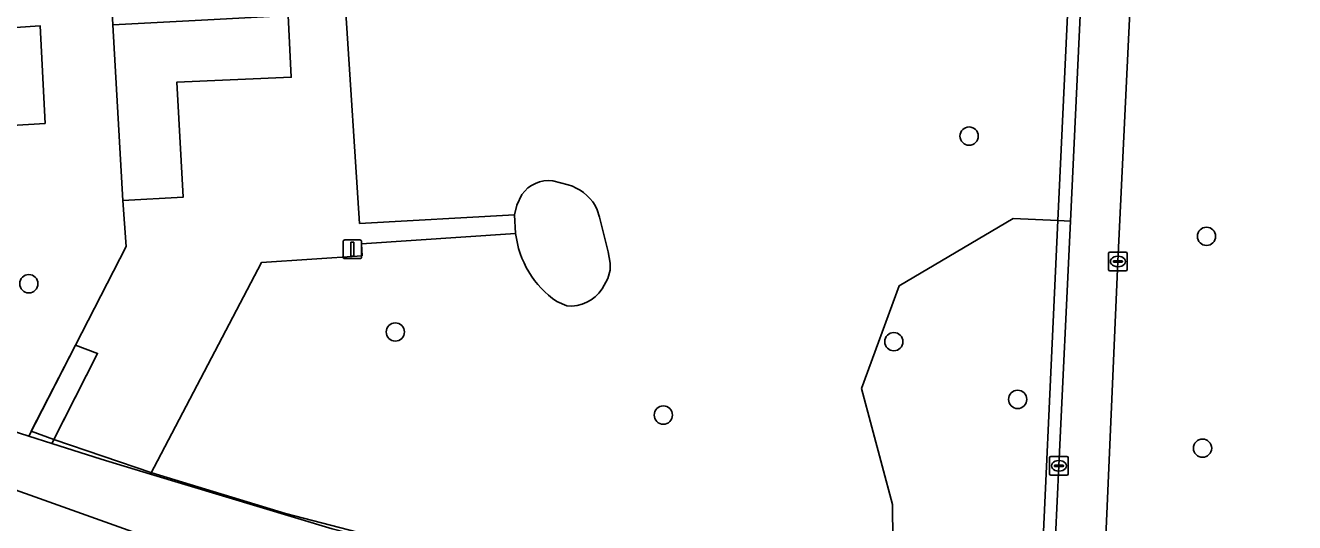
# Model space of a CAD drawing. Extents: x 160732 to 162107, y 387428 to 388479.
# Drawn here: x 160938.3 to 161006.1, y 387604.5 to 387631.1 of the extents above; entities that cross this region are included whole.
import ezdxf

# ---------------------------------------------------------------- set-up
doc = ezdxf.new("R2010")
doc.units = 0
for name, color, linetype in [('IMGEO_Boom', 7, 'Continuous'), ('IMGEO_Grasland_overig', 7, 'Continuous'), ('IMGEO_Groenvoorziening', 7, 'Continuous'), ('IMGEO_Hek', 7, 'Continuous'), ('IMGEO_Kolk', 7, 'Continuous'), ('IMGEO_Lichtmast', 7, 'Continuous'), ('IMGEO_Pand', 7, 'Continuous'), ('IMGEO_Terreindeel_zand', 7, 'Continuous'), ('IMGEO_Voetpad_gesloten', 7, 'Continuous'), ('IMGEO_Voetpad_onverhard', 7, 'Continuous'), ('IMGEO_Voetpad_open', 7, 'Continuous')]:
    doc.layers.add(name, color=color, linetype=linetype)

msp = doc.modelspace()

# ---------------------------------------------------------------- linework, layer by layer
at = {"layer": 'IMGEO_Boom'}
for centre in [(160988.715, 387625.136), (161001.396, 387619.778), (160938.479, 387617.243), (160958.058, 387614.665), (160984.691, 387614.148), (160991.306, 387611.062), (160972.377, 387610.222), (161001.183, 387608.453)]:
    msp.add_circle(centre, 0.489, dxfattribs=at)
at = {"layer": 'IMGEO_Grasland_overig'}
msp.add_lwpolyline([(160942.148, 387613.521), (160940.978, 387613.968), (160938.475, 387609.099), (160939.703, 387608.708)], close=True, dxfattribs=at)
at = {"layer": 'IMGEO_Groenvoorziening'}
for points in [[(161043.689, 387666.191), (161034.995, 387666.579), (161031.782, 387610.693), (161007.822, 387612.071), (161011.02, 387667.65), (161003.99, 387667.964), (161000.093, 387668.138), (161000, 387668.061), (160998.987, 387667.222), (160998.767, 387662.847), (160997.829, 387642.913), (160996.66, 387618.433), (160995.938, 387602.089), (161001.071, 387601.838), (161022.674, 387600.784), (161022.367, 387594.713), (161031.611, 387594.329), (161031.846, 387600.393), (161040.71, 387600.009)], [(160994.125, 387620.586), (160994.657, 387631.952), (160995.041, 387639.95), (160994.371, 387640.317), (160994.197, 387636.562), (160993.459, 387620.619)]]:
    msp.add_lwpolyline(points, close=True, dxfattribs=at)
for points in [[(160994.197, 387636.562), (160980.834, 387637.477), (160973.138, 387652.533), (160965.121, 387648.775), (160955.909, 387645.1), (160955.983, 387644.043), (160956.843, 387631.794), (160955.407, 387631.728), (160956.15, 387620.465), (160964.417, 387620.93), (160964.549, 387621.446), (160964.818, 387622.012)], [(160937.089, 387609.541), (160938.475, 387609.099), (160940.978, 387613.968), (160943.673, 387619.243), (160943.499, 387621.687), (160942.97, 387631.082), (160942.428, 387641.311), (160940.861, 387640.767), (160936.259, 387639.321)], [(160964.483, 387619.934), (160956.25, 387619.369), (160956.283, 387618.738), (160950.904, 387618.373), (160944.982, 387607.068), (160954.683, 387604.135), (160962.009, 387602.274), (160967.513, 387600.859), (160978.077, 387598.606), (160984.688, 387597.824), (160984.614, 387605.447), (160982.963, 387611.646), (160984.968, 387617.133), (160991.059, 387620.74), (160993.459, 387620.619), (160994.197, 387636.562)], [(160928.262, 387630.301), (160939.085, 387631.031), (160939.351, 387625.818), (160935.463, 387625.578), (160934.001, 387621.409), (160937.425, 387620.374), (160934.769, 387612.14), (160928.532, 387614.226), (160925.34, 387615.294), (160927.072, 387620.09), (160924.89, 387620.845), (160922.706, 387614.865)], [(160966.48, 387622.738), (160966.891, 387622.642), (160967.295, 387622.527)], [(160968.733, 387621.431), (160968.84, 387621.198), (160968.964, 387620.798), (160969.436, 387618.945), (160969.535, 387618.343), (160969.528, 387617.977), (160969.41, 387617.524), (160969.1, 387616.968)], [(160992.367, 387597.024), (160993.459, 387620.619), (160991.059, 387620.74), (160984.968, 387617.133), (160982.963, 387611.646), (160984.614, 387605.447), (160984.688, 387597.824), (160990.922, 387597.087)], [(160993.063, 387598.063), (160993.513, 387607.508), (160994.125, 387620.586), (160993.459, 387620.619), (160992.367, 387597.024)], [(160967.214, 387616.062), (160966.684, 387616.286)], [(160962.812, 387599.483), (160948.264, 387603.367), (160947.991, 387602.744), (160944.04, 387603.973), (160932.486, 387608.089)]]:
    msp.add_lwpolyline(points, dxfattribs=at)
for centre, radius, start, end in [((160966.24, 387621.022), 1.733, 82.04648, 145.14716), ((160966.617, 387620.146), 2.476, 31.27066, 74.10224), ((160969.619, 387620.545), 5.172, 186.78195, 235.42693), ((160967.414, 387618.062), 2.01, 264.29433, 327.02323)]:
    msp.add_arc(centre, radius, start, end, dxfattribs=at)
at = {"layer": 'IMGEO_Hek'}
for points in [[(160994.197, 387636.562), (160993.459, 387620.619)], [(160943.499, 387621.687), (160943.673, 387619.243), (160940.978, 387613.968)], [(160993.459, 387620.619), (160992.367, 387597.024)], [(160940.978, 387613.968), (160938.606, 387609.354), (160939.808, 387608.915)], [(160940.978, 387613.968), (160942.148, 387613.521), (160939.808, 387608.915)], [(160967.513, 387600.859), (160967.505, 387600.984), (160952.182, 387604.955), (160945.048, 387607.129), (160939.808, 387608.915)]]:
    msp.add_lwpolyline(points, dxfattribs=at)
at = {"layer": 'IMGEO_Kolk'}
for p, q in [((160996.16, 387618.008), (160996.16, 387618.86)), ((160996.235, 387618.934), (160997.087, 387618.934)), ((160996.648, 387618.714), (160996.673, 387618.714)), ((160997.161, 387618.86), (160997.161, 387618.008)), ((160996.419, 387618.428), (160996.419, 387618.44)), ((160996.857, 387618.391), (160996.459, 387618.391)), ((160996.462, 387618.477), (160996.86, 387618.477)), ((160996.671, 387618.154), (160996.646, 387618.154)), ((160996.903, 387618.44), (160996.903, 387618.428)), ((160997.087, 387617.934), (160996.235, 387617.934)), ((160993.011, 387607.083), (160993.011, 387607.935)), ((160993.086, 387608.009), (160993.938, 387608.009)), ((160994.012, 387607.935), (160994.012, 387607.083)), ((160993.27, 387607.503), (160993.27, 387607.515)), ((160993.708, 387607.466), (160993.31, 387607.466)), ((160993.313, 387607.552), (160993.711, 387607.552)), ((160993.522, 387607.229), (160993.497, 387607.229)), ((160993.499, 387607.789), (160993.524, 387607.789)), ((160993.754, 387607.515), (160993.754, 387607.503)), ((160993.938, 387607.009), (160993.086, 387607.009))]:
    msp.add_line(p, q, dxfattribs=at)
for points in [[(160996.16, 387618.008), (160996.16, 387618.86)], [(160996.235, 387618.934), (160997.087, 387618.934)], [(160997.161, 387618.86), (160997.161, 387618.008)], [(160997.087, 387617.934), (160996.235, 387617.934)], [(160993.011, 387607.083), (160993.011, 387607.935)], [(160993.086, 387608.009), (160993.938, 387608.009)], [(160994.012, 387607.935), (160994.012, 387607.083)], [(160993.938, 387607.009), (160993.086, 387607.009)]]:
    msp.add_lwpolyline(points, dxfattribs=at)
for centre, radius, start, end in [((160996.237, 387618.858), 0.0765, 91.55205, 178.44795), ((160996.237, 387618.858), 0.0765, 91.55205, 178.44795), ((160997.085, 387618.858), 0.0765, 1.55205, 88.44795), ((160997.085, 387618.858), 0.0765, 1.55205, 88.44795), ((160996.237, 387618.01), 0.0765, 181.55205, 268.44795), ((160996.237, 387618.01), 0.0765, 181.55205, 268.44795), ((160996.459, 387618.437), 0.0403, 85.87752, 175.75265), ((160996.456, 387618.427), 0.0366, 178.93798, 274.71019), ((160996.86, 387618.434), 0.043, 264.86636, 352.45326), ((160996.864, 387618.439), 0.0386, 1.73085, 96.63898), ((160997.085, 387618.01), 0.0765, 271.55205, 358.44795), ((160997.085, 387618.01), 0.0765, 271.55205, 358.44795), ((160993.088, 387607.933), 0.0765, 91.55205, 178.44795), ((160993.088, 387607.933), 0.0765, 91.55205, 178.44795), ((160993.936, 387607.933), 0.0765, 1.55205, 88.44795), ((160993.936, 387607.933), 0.0765, 1.55205, 88.44795), ((160993.31, 387607.512), 0.0403, 85.87752, 175.75265), ((160993.307, 387607.502), 0.0366, 178.93798, 274.71019), ((160993.711, 387607.509), 0.043, 264.86636, 352.45326), ((160993.715, 387607.514), 0.0386, 1.73085, 96.63898), ((160993.088, 387607.085), 0.0765, 181.55205, 268.44795), ((160993.088, 387607.085), 0.0765, 181.55205, 268.44795), ((160993.936, 387607.085), 0.0765, 271.55205, 358.44795), ((160993.936, 387607.085), 0.0765, 271.55205, 358.44795)]:
    msp.add_arc(centre, radius, start, end, dxfattribs=at)
for centre, major_axis, ratio, start_param, end_param in [((160996.647, 387618.434), (-0.387, 0.002), 0.722429, 4.712389, 7.853982), ((160996.672, 387618.434), (-0.39, 0.002), 0.717154, 1.570796, 4.712389), ((160993.498, 387607.509), (-0.387, 0.002), 0.722429, 4.712389, 7.853982), ((160993.523, 387607.509), (-0.39, 0.002), 0.717154, 1.570796, 4.712389)]:
    msp.add_ellipse(centre, major_axis=major_axis, ratio=ratio, start_param=start_param, end_param=end_param, dxfattribs=at)
at = {"layer": 'IMGEO_Lichtmast'}
for p, q in [((160955.269, 387618.69), (160955.269, 387619.49)), ((160955.269, 387619.49), (160955.269, 387618.69)), ((160955.369, 387619.59), (160956.159, 387619.59)), ((160956.159, 387619.59), (160955.369, 387619.59)), ((160956.259, 387619.49), (160956.259, 387618.69)), ((160956.259, 387618.69), (160956.259, 387619.49)), ((160956.159, 387618.59), (160955.369, 387618.59)), ((160955.369, 387618.59), (160956.159, 387618.59))]:
    msp.add_line(p, q, dxfattribs=at)
msp.add_lwpolyline([(160955.689, 387619.465), (160955.839, 387619.465), (160955.839, 387618.715), (160955.689, 387618.715), (160955.689, 387619.465)], dxfattribs=at)
for centre, start, end in [((160955.369, 387619.49), 90, 180), ((160955.369, 387619.49), 90, 180), ((160956.159, 387619.49), 0, 90), ((160956.159, 387619.49), 360, 90), ((160955.369, 387618.69), 180, 270), ((160955.369, 387618.69), 180, 270), ((160956.159, 387618.69), 270, 0), ((160956.159, 387618.69), 270, 0)]:
    msp.add_arc(centre, 0.1, start, end, dxfattribs=at)
at = {"layer": 'IMGEO_Pand'}
msp.add_lwpolyline([(160946.386, 387628.021), (160952.499, 387628.287), (160952.332, 387631.586), (160948.041, 387631.355), (160942.97, 387631.082), (160943.499, 387621.687), (160946.73, 387621.88)], close=True, dxfattribs=at)
at = {"layer": 'IMGEO_Terreindeel_zand'}
for points in [[(160967.295, 387622.527), (160966.891, 387622.642), (160966.48, 387622.738)], [(160964.818, 387622.012), (160964.549, 387621.446), (160964.417, 387620.93), (160964.483, 387619.934)], [(160968.964, 387620.798), (160968.84, 387621.198), (160968.733, 387621.431)], [(160969.1, 387616.968), (160969.41, 387617.524), (160969.528, 387617.977), (160969.535, 387618.343), (160969.436, 387618.945), (160968.964, 387620.798)], [(160966.684, 387616.286), (160967.214, 387616.062)]]:
    msp.add_lwpolyline(points, dxfattribs=at)
for centre, radius, start, end in [((160966.24, 387621.022), 1.733, 82.04648, 145.14716), ((160966.617, 387620.146), 2.476, 31.27066, 74.10224), ((160969.619, 387620.545), 5.172, 186.78195, 235.42693), ((160967.414, 387618.062), 2.01, 264.29433, 327.02323)]:
    msp.add_arc(centre, radius, start, end, dxfattribs=at)
at = {"layer": 'IMGEO_Voetpad_gesloten'}
for points in [[(160995.734, 387597.468), (160995.938, 387602.089), (160996.66, 387618.433), (160997.829, 387642.913), (160998.767, 387662.847), (160998.987, 387667.222), (160999.1, 387669.467), (160999.095, 387670.398)], [(160996.354, 387667.542), (160996.303, 387665.327), (160995.815, 387656.056), (160995.041, 387639.95), (160994.657, 387631.952), (160994.125, 387620.586), (160993.513, 387607.508), (160993.063, 387598.063), (160992.793, 387591.9), (160992.355, 387582.985), (160991.787, 387570.354), (160991.253, 387558.486)], [(160912.582, 387619.762), (160911.514, 387616.299), (160911.313, 387615.648), (160918.319, 387613.055), (160932.486, 387608.089), (160944.04, 387603.973), (160947.991, 387602.744), (160948.264, 387603.367), (160962.812, 387599.483), (160967.413, 387598.309), (160967.669, 387598.25), (160967.513, 387600.859), (160962.009, 387602.274), (160954.683, 387604.135), (160944.982, 387607.068), (160942.351, 387607.863), (160939.703, 387608.708)], [(160939.703, 387608.708), (160938.475, 387609.099), (160937.089, 387609.541), (160937.027, 387609.768), (160935.001, 387610.487), (160934.852, 387610.373)]]:
    msp.add_lwpolyline(points, dxfattribs=at)
at = {"layer": 'IMGEO_Voetpad_onverhard'}
msp.add_lwpolyline([(160928.262, 387630.301), (160928.627, 387625.154), (160935.463, 387625.578), (160939.351, 387625.818), (160939.085, 387631.031)], close=True, dxfattribs=at)
at = {"layer": 'IMGEO_Voetpad_open'}
msp.add_lwpolyline([(160955.407, 387631.728), (160952.332, 387631.586), (160952.499, 387628.287), (160946.386, 387628.021), (160946.73, 387621.88), (160943.499, 387621.687), (160943.673, 387619.243), (160940.978, 387613.968), (160942.148, 387613.521), (160939.703, 387608.708), (160942.351, 387607.863), (160944.982, 387607.068), (160950.904, 387618.373), (160956.283, 387618.738), (160956.25, 387619.369), (160964.483, 387619.934), (160964.417, 387620.93), (160956.15, 387620.465)], close=True, dxfattribs=at)

doc.saveas('drawing.dxf')
